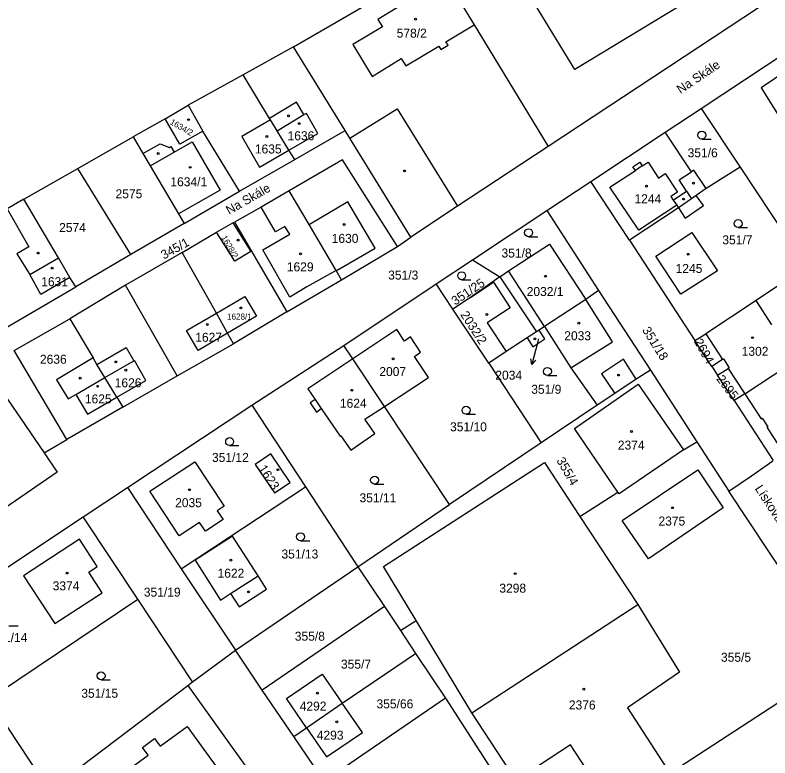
# Model space of a CAD drawing. Extents: x -679220 to -673243, y -1075091 to -1066557.
# Drawn here: x -675965.1 to -675822.5, y -1072696.2 to -1072555.7 of the extents above; entities that cross this region are included whole.
import ezdxf

# ---------------------------------------------------------------- set-up
doc = ezdxf.new("R2010")
doc.units = 0
for name, color, linetype in [('Hranice parcel', 7, 'Continuous'), ('Parcelní čísla', 7, 'Continuous'), ('Pop  PČ popisy', 7, 'Continuous'), ('Vnitřní kresba', 7, 'Continuous'), ('Značky budov', 7, 'Continuous'), ('Značky kultur', 7, 'Continuous')]:
    doc.layers.add(name, color=color, linetype=linetype)

msp = doc.modelspace()

# ---------------------------------------------------------------- linework, layer by layer
at = {"layer": 'Hranice parcel'}
for p, q in [((-675806.92, -1072542.65), (-675864.4, -1072580.56)), ((-675912.55, -1072561.77), (-675885.46, -1072546.01)), ((-675912.55, -1072561.77), (-675922.01, -1072567.03)), ((-675902.79, -1072577.57), (-675912.55, -1072561.77)), ((-675835.5, -1072573.38), (-675818.38, -1072562.07)), ((-675922.01, -1072567.03), (-675932.43, -1072572.8)), ((-675936.79, -1072575.33), (-675932.43, -1072572.8)), ((-675932.43, -1072572.8), (-675929.64, -1072577.67)), ((-675842.32, -1072577.91), (-675835.5, -1072573.38)), ((-675835.5, -1072573.38), (-675828.13, -1072584.48)), ((-675936.79, -1072575.33), (-675942.85, -1072578.79)), ((-675922.74, -1072589.04), (-675929.64, -1072577.67)), ((-675912.3, -1072583.04), (-675902.79, -1072577.57)), ((-675953.27, -1072584.73), (-675942.85, -1072578.79)), ((-675856.32, -1072587.21), (-675842.32, -1072577.91)), ((-675922.74, -1072589.04), (-675912.3, -1072583.04)), ((-675963.48, -1072590.55), (-675953.27, -1072584.73)), ((-675943.26, -1072601.01), (-675953.27, -1072584.73)), ((-675828.13, -1072584.48), (-675834.56, -1072588.55)), ((-675828.13, -1072584.48), (-675815.64, -1072603.44)), ((-675864.66, -1072592.69), (-675856.32, -1072587.21)), ((-675849.04, -1072598.3), (-675856.32, -1072587.21)), ((-675933.17, -1072595.16), (-675922.74, -1072589.04)), ((-675878.69, -1072601.99), (-675864.66, -1072592.69)), ((-675864.66, -1072592.69), (-675854.92, -1072607.82)), ((-675933.17, -1072595.16), (-675943.26, -1072601.01)), ((-675927.08, -1072596.78), (-675923.98, -1072595.05)), ((-675923.98, -1072595.05), (-675923.67, -1072594.9)), ((-675923.67, -1072594.9), (-675913.76, -1072611.86)), ((-675933.55, -1072600.6), (-675927.08, -1072596.78)), ((-675892.89, -1072599.49), (-675890.34, -1072597.72)), ((-675849.04, -1072598.3), (-675836.68, -1072617.29)), ((-675903.47, -1072605.78), (-675892.89, -1072599.49)), ((-675943.26, -1072601.01), (-675953.67, -1072607.15)), ((-675933.55, -1072600.6), (-675944.25, -1072606.79)), ((-675885.57, -1072606.55), (-675878.69, -1072601.99)), ((-675878.69, -1072601.99), (-675873.53, -1072605.24)), ((-675913.76, -1072611.86), (-675903.47, -1072605.78)), ((-675873.53, -1072605.24), (-675866.62, -1072615.62)), ((-675944.25, -1072606.79), (-675954.8, -1072613.18)), ((-675934.51, -1072623.93), (-675944.25, -1072606.79)), ((-675903.02, -1072618.22), (-675885.57, -1072606.55)), ((-675882.39, -1072611.33), (-675885.57, -1072606.55)), ((-675854.92, -1072607.82), (-675857.3, -1072609.52)), ((-675854.92, -1072607.82), (-675845.09, -1072622.88)), ((-675857.3, -1072609.52), (-675865.12, -1072614.63)), ((-675913.76, -1072611.86), (-675923.85, -1072617.88)), ((-675875.64, -1072621.54), (-675882.39, -1072611.33)), ((-675954.8, -1072613.18), (-675950.4, -1072620.56)), ((-675865.12, -1072614.63), (-675866.12, -1072615.29)), ((-675866.62, -1072615.62), (-675868.38, -1072616.77)), ((-675866.12, -1072615.29), (-675866.62, -1072615.62)), ((-675836.68, -1072617.29), (-675834.63, -1072615.99)), ((-675833.45, -1072622.21), (-675836.68, -1072617.29)), ((-675934.51, -1072623.93), (-675923.85, -1072617.88)), ((-675920.42, -1072629.48), (-675903.02, -1072618.22)), ((-675901.34, -1072620.71), (-675903.02, -1072618.22)), ((-675895.35, -1072629.73), (-675901.34, -1072620.71)), ((-675875.64, -1072621.54), (-675865.73, -1072636.59)), ((-675827.23, -1072627.33), (-675817.73, -1072621.05)), ((-675845.09, -1072622.88), (-675836.3, -1072636.44)), ((-675833.45, -1072622.21), (-675832.38, -1072623.85)), ((-675944.77, -1072629.9), (-675934.51, -1072623.93)), ((-675829.24, -1072628.63), (-675832.38, -1072623.85)), ((-675827.23, -1072627.33), (-675829.24, -1072628.63)), ((-675966.54, -1072628.38), (-675959.67, -1072638.48)), ((-675945.91, -1072627.99), (-675944.77, -1072629.9)), ((-675829.24, -1072628.63), (-675821.87, -1072639.98)), ((-675944.77, -1072629.9), (-675955.35, -1072635.99)), ((-675943.9, -1072645.03), (-675920.42, -1072629.48)), ((-675920.42, -1072629.48), (-675910.28, -1072644.91)), ((-675883.05, -1072648.27), (-675895.35, -1072629.73)), ((-675855.16, -1072629.52), (-675865.73, -1072636.59)), ((-675959.67, -1072638.48), (-675955.35, -1072635.99)), ((-675865.73, -1072636.59), (-675883.05, -1072648.27)), ((-675838.85, -1072637.92), (-675836.3, -1072636.44)), ((-675836.3, -1072636.44), (-675830.26, -1072645.77)), ((-675952.24, -1072650.63), (-675943.9, -1072645.03)), ((-675943.9, -1072645.03), (-675933.75, -1072660.45)), ((-675933.75, -1072660.45), (-675910.28, -1072644.91)), ((-675910.28, -1072644.91), (-675900.4, -1072660.07)), ((-675858.4, -1072650.51), (-675851.21, -1072645.93)), ((-675793.88, -1072700.75), (-675830.26, -1072645.77)), ((-675900.4, -1072660.07), (-675883.05, -1072648.27)), ((-675980.59, -1072669.35), (-675952.24, -1072650.63)), ((-675941.94, -1072666.18), (-675952.24, -1072650.63)), ((-675858.4, -1072650.51), (-675847.47, -1072667.16)), ((-675923.48, -1072675.82), (-675900.4, -1072660.07)), ((-675900.4, -1072660.07), (-675895.36, -1072667.58)), ((-675933.75, -1072660.45), (-675923.48, -1072675.82)), ((-675970.1, -1072685.1), (-675941.94, -1072666.18)), ((-675931.61, -1072681.79), (-675941.94, -1072666.18)), ((-675878.83, -1072687.64), (-675847.47, -1072667.16)), ((-675895.36, -1072667.58), (-675918.44, -1072683.37)), ((-675895.36, -1072667.58), (-675892.33, -1072672.12)), ((-675892.33, -1072672.12), (-675889.34, -1072670.21)), ((-675878.83, -1072687.64), (-675889.34, -1072670.21)), ((-675892.33, -1072672.12), (-675889.46, -1072676.41)), ((-675931.61, -1072681.79), (-675923.48, -1072675.82)), ((-675918.44, -1072683.37), (-675923.48, -1072675.82)), ((-675903.3, -1072685.85), (-675889.46, -1072676.41)), ((-675889.46, -1072676.41), (-675883.79, -1072684.91)), ((-675932.52, -1072682.5), (-675931.61, -1072681.79)), ((-675956.96, -1072701), (-675932.52, -1072682.5)), ((-675912.49, -1072692.13), (-675918.44, -1072683.37)), ((-675970.1, -1072685.1), (-675958.65, -1072702.36)), ((-675910.05, -1072690.47), (-675903.3, -1072685.85)), ((-675883.79, -1072684.91), (-675906.75, -1072700.57)), ((-675883.79, -1072684.91), (-675866.89, -1072711.12)), ((-675912.49, -1072692.13), (-675910.05, -1072690.47)), ((-675906.75, -1072700.57), (-675912.49, -1072692.13))]:
    msp.add_line(p, q, dxfattribs=at)
for points in [[(-675885.46, -1072546.01), (-675883.81, -1072548.72), (-675878.39, -1072557.61), (-675864.4, -1072580.56)], [(-675818.38, -1072562.07), (-675816.78, -1072564.49), (-675824.16, -1072569.53), (-675818.99, -1072577.73), (-675817.94, -1072577.07), (-675816.22, -1072579.82), (-675814.42, -1072582.56), (-675812.99, -1072581.62), (-675806.66, -1072577.33), (-675804.14, -1072575.61), (-675803.97, -1072575.5)], [(-675912.3, -1072583.04), (-675913.39, -1072581.3), (-675915.62, -1072577.6), (-675916.88, -1072575.52), (-675917.03, -1072575.27), (-675922.01, -1072567.03)], [(-675929.64, -1072577.67), (-675933.98, -1072580.18), (-675936.79, -1072575.33)], [(-675890.34, -1072597.72), (-675901.9, -1072579), (-675902.79, -1072577.57)], [(-675942.85, -1072578.79), (-675941, -1072581.91), (-675939.61, -1072584.25), (-675934.23, -1072593.31), (-675933.17, -1072595.16)], [(-675834.56, -1072588.55), (-675836.85, -1072585.07), (-675837.35, -1072585.39), (-675842.32, -1072577.91)], [(-675864.4, -1072580.56), (-675881.54, -1072591.86), (-675890.34, -1072597.72)], [(-675892.89, -1072599.49), (-675903.25, -1072583.12), (-675913.32, -1072588.98)], [(-675913.32, -1072588.98), (-675918.66, -1072592.03), (-675923.67, -1072594.9)], [(-675903.47, -1072605.78), (-675904.48, -1072604.05), (-675909.58, -1072595.36), (-675913.32, -1072588.98)], [(-675834.56, -1072588.55), (-675836.46, -1072589.88), (-675837.31, -1072590.48), (-675839.79, -1072592.21), (-675849.04, -1072598.3)], [(-675963.48, -1072590.55), (-675966.66, -1072592.36), (-675981.32, -1072600.73)], [(-675953.67, -1072607.15), (-675954.76, -1072605.36), (-675956.92, -1072601.65), (-675963.48, -1072590.55)], [(-675923.98, -1072595.05), (-675920.61, -1072600.43), (-675923.64, -1072602.25), (-675927.08, -1072596.78)], [(-675837.25, -1072596.82), (-675832.43, -1072604.11), (-675839.34, -1072608.53), (-675844.09, -1072601.31), (-675837.25, -1072596.82)], [(-675873.53, -1072605.24), (-675871.88, -1072604.08), (-675864.17, -1072599.05), (-675857.3, -1072609.52)], [(-675981.32, -1072600.73), (-675971.14, -1072617.3), (-675953.67, -1072607.15)], [(-675923.85, -1072617.88), (-675924.98, -1072615.87), (-675927.1, -1072612.09), (-675933.55, -1072600.6)], [(-675873.53, -1072605.24), (-675879.08, -1072609.15), (-675882.39, -1072611.33)], [(-675818.97, -1072605.64), (-675825.11, -1072609.69), (-675834.63, -1072615.99)], [(-675955.35, -1072635.99), (-675965.32, -1072619.16), (-675954.8, -1072613.18)], [(-675865.12, -1072614.63), (-675860.11, -1072622.46), (-675855.16, -1072629.52)], [(-675895.35, -1072629.73), (-675887.04, -1072624.27), (-675889.67, -1072620.27), (-675888.5, -1072619.5), (-675890.44, -1072616.56), (-675891.55, -1072617.41), (-675893, -1072615.2), (-675901.34, -1072620.71)], [(-675868.38, -1072616.77), (-675867.28, -1072618.44), (-675865.02, -1072616.96), (-675866.12, -1072615.29)], [(-675834.63, -1072615.99), (-675831.45, -1072620.87), (-675833.45, -1072622.21)], [(-675868.38, -1072616.77), (-675872.32, -1072619.36), (-675875.64, -1072621.54)], [(-675950.4, -1072620.56), (-675957.32, -1072624.69), (-675955.11, -1072628.3), (-675953.64, -1072627.45), (-675951.45, -1072631.19), (-675945.91, -1072627.99)], [(-675945.91, -1072627.99), (-675948.17, -1072624.29), (-675949.66, -1072621.8), (-675950.4, -1072620.56)], [(-675901.34, -1072620.71), (-675909.82, -1072626.41), (-675908.45, -1072628.42), (-675909.39, -1072629.07), (-675908.21, -1072630.79), (-675907.27, -1072630.15), (-675903.71, -1072635.36), (-675903.61, -1072635.29), (-675901.71, -1072638.01), (-675897.15, -1072634.83), (-675899.05, -1072632.11), (-675895.35, -1072629.73)], [(-675845.09, -1072622.88), (-675847.76, -1072624.57), (-675851.83, -1072627.29), (-675855.16, -1072629.52)], [(-675832.38, -1072623.85), (-675830.36, -1072622.53), (-675827.23, -1072627.33)], [(-675851.21, -1072645.93), (-675859.43, -1072633.89), (-675847.41, -1072625.51), (-675838.85, -1072637.92)], [(-675959.67, -1072638.48), (-675957.19, -1072642.13), (-675981.86, -1072659.13)], [(-675913.18, -1072644.1), (-675916.78, -1072638.69), (-675919.75, -1072640.68), (-675916.14, -1072646.08), (-675913.18, -1072644.1)], [(-675838.85, -1072637.92), (-675850.97, -1072646.28), (-675851.21, -1072645.93)], [(-675934.11, -1072654.19), (-675939.68, -1072645.77), (-675931.17, -1072640.18), (-675925.61, -1072648.56), (-675926.94, -1072649.44), (-675925.83, -1072651.12), (-675929.16, -1072653.34), (-675930.28, -1072651.65), (-675934.11, -1072654.19)], [(-675889.34, -1072670.21), (-675895.49, -1072660.01), (-675865.07, -1072640.36), (-675858.4, -1072650.51)], [(-675830.26, -1072645.77), (-675825.98, -1072642.83), (-675821.95, -1072640.04)], [(-675850.41, -1072651.27), (-675836.15, -1072641.72), (-675831.33, -1072648.92), (-675845.46, -1072658.54), (-675850.41, -1072651.27)], [(-675919.23, -1072661.76), (-675924.07, -1072654.23), (-675931.12, -1072658.82), (-675926.31, -1072666.34), (-675924.41, -1072665.11), (-675922.79, -1072667.64), (-675917.6, -1072664.3), (-675919.23, -1072661.76)], [(-675951.21, -1072661.04), (-675949.65, -1072660.02), (-675952.98, -1072654.84), (-675963.55, -1072661.76), (-675957.65, -1072670.8), (-675948.68, -1072664.94), (-675951.21, -1072661.04)], [(-675847.47, -1072667.16), (-675839.57, -1072679.99), (-675849.4, -1072686.69), (-675841.4, -1072699.09), (-675820.99, -1072685.76), (-675814.27, -1072696.09), (-675820.97, -1072700.52), (-675818.2, -1072704.71), (-675821.84, -1072707.11), (-675824.6, -1072702.93), (-675834.87, -1072709.72), (-675831.37, -1072715.02), (-675841.76, -1072721.9), (-675860.16, -1072693.73), (-675870.46, -1072700.46), (-675878.83, -1072687.64)], [(-675910.05, -1072690.47), (-675913.83, -1072684.95), (-675907.09, -1072680.32), (-675903.3, -1072685.85)], [(-675932.52, -1072682.5), (-675914.95, -1072707.09), (-675914.07, -1072710.21), (-675915.43, -1072712.32), (-675936.33, -1072728.12)], [(-675910.05, -1072690.47), (-675906.28, -1072696), (-675899.5, -1072691.39), (-675903.3, -1072685.85)], [(-675946.26, -1072707.98), (-675949.95, -1072702.92), (-675940, -1072695.66), (-675941.06, -1072694.21), (-675938.78, -1072692.54), (-675937.72, -1072693.99), (-675932.59, -1072690.25), (-675922.15, -1072704.67), (-675922.5, -1072706.94), (-675924.28, -1072708.27), (-675926.56, -1072707.92), (-675931.58, -1072711.57), (-675933.18, -1072711.35), (-675935.31, -1072708.5), (-675935.08, -1072707.1), (-675934.98, -1072707.01), (-675938.45, -1072702.23), (-675946.26, -1072707.98)]]:
    msp.add_lwpolyline(points, dxfattribs=at)
at = {"layer": 'Pop  PČ popisy'}
for p, q in [((-675866.26, -1072616.96), (-675866.73, -1072618.9)), ((-675866.73, -1072618.9), (-675867.46, -1072621.81)), ((-675867.46, -1072621.81), (-675867.7, -1072620.72)), ((-675867.46, -1072621.81), (-675866.73, -1072620.96))]:
    msp.add_line(p, q, dxfattribs=at)
at = {"layer": 'Vnitřní kresba'}
for p, q in [((-675820.02, -1072542.14), (-675859.34, -1072566.06)), ((-675883.81, -1072548.72), (-675896.57, -1072556.57)), ((-675859.34, -1072566.06), (-675868.39, -1072551.27)), ((-675896.57, -1072556.57), (-675895.73, -1072557.99)), ((-675883.71, -1072560.79), (-675878.39, -1072557.61)), ((-675895.73, -1072557.99), (-675901.32, -1072561.33)), ((-675901.32, -1072561.33), (-675897.69, -1072567.38)), ((-675891.27, -1072565.31), (-675885.09, -1072561.61)), ((-675885.09, -1072561.61), (-675884.7, -1072562.26)), ((-675884.7, -1072562.26), (-675883.33, -1072561.44)), ((-675883.33, -1072561.44), (-675883.71, -1072560.79)), ((-675897.69, -1072567.38), (-675892.19, -1072563.94)), ((-675892.19, -1072563.94), (-675891.27, -1072565.31)), ((-675911.98, -1072572.22), (-675917.03, -1072575.27)), ((-675910.57, -1072574.55), (-675911.98, -1072572.22)), ((-675915.62, -1072577.6), (-675910.57, -1072574.55)), ((-675910.05, -1072574.38), (-675910.57, -1072574.55)), ((-675907.91, -1072578.12), (-675910.05, -1072574.38)), ((-675901.9, -1072579), (-675892.95, -1072573.48)), ((-675892.95, -1072573.48), (-675881.54, -1072591.86)), ((-675916.88, -1072575.52), (-675922.3, -1072578.67)), ((-675922.3, -1072578.67), (-675918.92, -1072584.5)), ((-675913.39, -1072581.3), (-675907.91, -1072578.12)), ((-675941, -1072581.91), (-675937.7, -1072580.1)), ((-675937.7, -1072580.1), (-675935.97, -1072580.77)), ((-675935.1, -1072581.68), (-675931.68, -1072579.72)), ((-675931.68, -1072579.72), (-675926.39, -1072588.82)), ((-675939.61, -1072584.25), (-675935.1, -1072581.68)), ((-675935.97, -1072580.77), (-675935.72, -1072580.61)), ((-675935.72, -1072580.61), (-675935.1, -1072581.68)), ((-675918.92, -1072584.5), (-675913.39, -1072581.3)), ((-675848.38, -1072584.42), (-675847.09, -1072583.57)), ((-675847.92, -1072585.1), (-675848.38, -1072584.42)), ((-675846.64, -1072584.26), (-675847.92, -1072585.1)), ((-675847.09, -1072583.57), (-675846.64, -1072584.26)), ((-675846.64, -1072584.26), (-675845.53, -1072583.53)), ((-675845.53, -1072583.53), (-675843.53, -1072586.55)), ((-675852.77, -1072588.29), (-675847.92, -1072585.1)), ((-675843.53, -1072586.55), (-675842.28, -1072585.72)), ((-675842.28, -1072585.72), (-675839.96, -1072589.21)), ((-675839.66, -1072586.88), (-675837.35, -1072585.39)), ((-675838.26, -1072589.03), (-675839.66, -1072586.88)), ((-675926.39, -1072588.82), (-675934.23, -1072593.31)), ((-675847.28, -1072596.41), (-675852.77, -1072588.29)), ((-675840.77, -1072590.72), (-675838.26, -1072589.03)), ((-675838.26, -1072589.03), (-675837.31, -1072590.48)), ((-675839.96, -1072589.21), (-675841.22, -1072590.04)), ((-675841.22, -1072590.04), (-675840.77, -1072590.72)), ((-675835.04, -1072591.76), (-675836.46, -1072589.88)), ((-675902.24, -1072591.05), (-675909.4, -1072595.26)), ((-675897.1, -1072599.81), (-675902.24, -1072591.05)), ((-675840.12, -1072591.71), (-675847.28, -1072596.41)), ((-675840.77, -1072590.72), (-675840.12, -1072591.71)), ((-675840.12, -1072591.71), (-675839.79, -1072592.21)), ((-675838.49, -1072594.17), (-675835.04, -1072591.76)), ((-675966.66, -1072592.36), (-675962.55, -1072599.57)), ((-675915.9, -1072596.72), (-675918.66, -1072592.03)), ((-675839.79, -1072592.21), (-675838.49, -1072594.17)), ((-675914.14, -1072595.72), (-675915.9, -1072596.72)), ((-675913.25, -1072597.17), (-675914.14, -1072595.72)), ((-675909.4, -1072595.26), (-675909.58, -1072595.36)), ((-675918.31, -1072600.14), (-675913.25, -1072597.17)), ((-675962.55, -1072599.57), (-675964.8, -1072600.86)), ((-675913.23, -1072609.06), (-675918.31, -1072600.14)), ((-675904.3, -1072603.95), (-675897.1, -1072599.81)), ((-675964.8, -1072600.86), (-675962.34, -1072604.8)), ((-675962.34, -1072604.8), (-675956.92, -1072601.65)), ((-675904.48, -1072604.05), (-675910, -1072607.12)), ((-675904.3, -1072603.95), (-675904.48, -1072604.05)), ((-675865.12, -1072614.63), (-675871.88, -1072604.08)), ((-675960.24, -1072608.55), (-675962.34, -1072604.8)), ((-675954.76, -1072605.36), (-675960.24, -1072608.55)), ((-675910, -1072607.12), (-675913.23, -1072609.06)), ((-675879.08, -1072609.15), (-675874.72, -1072606.27)), ((-675874.72, -1072606.27), (-675871.57, -1072611.08)), ((-675927.1, -1072612.09), (-675921.71, -1072608.95)), ((-675921.71, -1072608.95), (-675919.53, -1072612.69)), ((-675852.26, -1072617.5), (-675857.3, -1072609.52)), ((-675822.11, -1072614.31), (-675825.11, -1072609.69)), ((-675871.57, -1072611.08), (-675875.91, -1072613.94)), ((-675932.73, -1072615.36), (-675927.1, -1072612.09)), ((-675919.53, -1072612.69), (-675924.98, -1072615.87)), ((-675875.91, -1072613.94), (-675872.32, -1072619.36)), ((-675930.55, -1072619.13), (-675932.73, -1072615.36)), ((-675924.98, -1072615.87), (-675930.55, -1072619.13)), ((-675860.11, -1072622.46), (-675852.26, -1072617.5)), ((-675949.66, -1072621.8), (-675944.13, -1072618.61)), ((-675944.13, -1072618.61), (-675942.68, -1072621.12)), ((-675948.17, -1072624.29), (-675942.68, -1072621.12)), ((-675942.68, -1072621.12), (-675942.59, -1072621.07)), ((-675940.43, -1072624.81), (-675942.59, -1072621.07)), ((-675850.19, -1072620.78), (-675854.3, -1072623.6)), ((-675847.76, -1072624.57), (-675850.19, -1072620.78)), ((-675831.45, -1072620.87), (-675831.27, -1072620.75)), ((-675831.27, -1072620.75), (-675830.19, -1072622.42)), ((-675830.19, -1072622.42), (-675830.36, -1072622.53)), ((-675953.64, -1072627.45), (-675948.17, -1072624.29)), ((-675854.3, -1072623.6), (-675851.83, -1072627.29)), ((-675945.91, -1072627.99), (-675940.43, -1072624.81)), ((-675827.23, -1072627.33), (-675824.15, -1072632.06)), ((-675908.45, -1072628.42), (-675907.27, -1072630.15)), ((-675824.15, -1072632.06), (-675823.97, -1072631.94)), ((-675823.97, -1072631.94), (-675822.91, -1072633.57)), ((-675822.91, -1072633.57), (-675823.09, -1072633.68)), ((-675823.09, -1072633.68), (-675819.88, -1072638.64)), ((-675924.41, -1072665.11), (-675919.23, -1072661.76))]:
    msp.add_line(p, q, dxfattribs=at)
at = {"layer": 'Značky budov'}
for centre in [(-675889.48, -1072556.52), (-675913.45, -1072574.78), (-675932.38, -1072575.52), (-675911.43, -1072576.26), (-675917.58, -1072578.7), (-675938.07, -1072581.91), (-675932.03, -1072584.53), (-675891.58, -1072585.22), (-675836.97, -1072587.52), (-675845.84, -1072588.1), (-675838.82, -1072590.53), (-675902.96, -1072595.33), (-675923, -1072598.31), (-675960.8, -1072600.73), (-675911.19, -1072600.88), (-675837.92, -1072600.97), (-675958.12, -1072603.59), (-675864.9, -1072605.13), (-675922.48, -1072611.11), (-675876.01, -1072612.35), (-675928.81, -1072614.24), (-675858.61, -1072613.99), (-675866.9, -1072616.94), (-675825.8, -1072616.73), (-675946.11, -1072621.32), (-675893.69, -1072620.73), (-675944.2, -1072622.89), (-675952.81, -1072624.4), (-675851.09, -1072623.8), (-675949.53, -1072625.92), (-675901.5, -1072626.68), (-675848.67, -1072634.47), (-675915.47, -1072641.7), (-675932.19, -1072645.47), (-675840.89, -1072648.88), (-675924.38, -1072658.8), (-675955.29, -1072661.23), (-675870.63, -1072661.35), (-675921, -1072664.8), (-675857.66, -1072683.2), (-675908.02, -1072683.93), (-675904.33, -1072689.36)]:
    msp.add_circle(centre, 0.175, dxfattribs=at)
at = {"layer": 'Značky kultur'}
for p, q in [((-675835.37, -1072579.19), (-675833.62, -1072579.19)), ((-675828.5, -1072595.92), (-675826.75, -1072595.92)), ((-675868.11, -1072597.65), (-675866.36, -1072597.65)), ((-675880.75, -1072605.78), (-675879, -1072605.78)), ((-675864.54, -1072623.87), (-675862.79, -1072623.87)), ((-675879.91, -1072631.21), (-675878.16, -1072631.21)), ((-675924.59, -1072637.12), (-675922.84, -1072637.12)), ((-675897.21, -1072644.42), (-675895.46, -1072644.42)), ((-675911.2, -1072655.12), (-675909.45, -1072655.12)), ((-675966.31, -1072671.24), (-675964.56, -1072671.24)), ((-675948.89, -1072681.41), (-675947.14, -1072681.41))]:
    msp.add_line(p, q, dxfattribs=at)
for centre in [(-675835.37, -1072578.44), (-675828.5, -1072595.17), (-675868.11, -1072596.9), (-675880.75, -1072605.03), (-675864.54, -1072623.12), (-675879.91, -1072630.46), (-675924.59, -1072636.37), (-675897.21, -1072643.67), (-675911.2, -1072654.37), (-675948.89, -1072680.66)]:
    msp.add_circle(centre, 0.75, dxfattribs=at)

# ---------------------------------------------------------------- texts
at = {"layer": 'Parcelní čísla'}
for s, height, p in [('578/2', 1.7, (-675893.03, -1072560.01)), ('1636', 1.7, (-675913.65, -1072579.41)), ('1635', 1.7, (-675919.83, -1072581.91)), ('351/6', 1.7, (-675838.05, -1072582.63)), ('1634/1', 1.7, (-675935.79, -1072588.11)), ('2575', 1.7, (-675946.15, -1072590.38)), ('1244', 1.7, (-675848.09, -1072591.32)), ('2574', 1.7, (-675956.81, -1072596.76)), ('1630', 1.7, (-675905.31, -1072598.81)), ('351/7', 1.7, (-675831.49, -1072599.09)), ('351/8', 1.7, (-675873.22, -1072601.58)), ('1629', 1.7, (-675913.79, -1072604.19)), ('1245', 1.7, (-675840.32, -1072604.5)), ('351/3', 1.7, (-675894.64, -1072605.75)), ('1631', 1.7, (-675960.2, -1072607)), ('2032/1', 1.7, (-675868.46, -1072608.86)), ('1628/1', 1.14, (-675925.08, -1072613.31)), ('1627', 1.7, (-675931.09, -1072617.51)), ('2033', 1.7, (-675861.36, -1072617.22)), ('1302', 1.7, (-675827.84, -1072620.16)), ('2636', 1.7, (-675960.44, -1072621.66)), ('2007', 1.7, (-675896.31, -1072623.99)), ('2034', 1.7, (-675874.39, -1072624.67)), ('1626', 1.7, (-675946.31, -1072626.11)), ('351/9', 1.7, (-675867.6, -1072627.34)), ('1625', 1.7, (-675951.95, -1072629.16)), ('1624', 1.7, (-675903.76, -1072629.98)), ('351/10', 1.7, (-675882.94, -1072634.43)), ('2374', 1.7, (-675851.24, -1072637.89)), ('351/12', 1.7, (-675927.93, -1072640.22)), ('351/11', 1.7, (-675900.05, -1072647.86)), ('2035', 1.7, (-675934.89, -1072648.78)), ('2375', 1.7, (-675843.56, -1072652.25)), ('351/13', 1.7, (-675914.8, -1072658.48)), ('1622', 1.7, (-675926.88, -1072662.11)), ('3374', 1.7, (-675958.03, -1072664.5)), ('3298', 1.7, (-675873.63, -1072664.94)), ('351/19', 1.7, (-675940.81, -1072665.69)), ('351/14', 1.7, (-675969.77, -1072674.28)), ('355/8', 1.7, (-675912.28, -1072674.02)), ('355/7', 1.7, (-675903.56, -1072679.31)), ('355/5', 1.7, (-675831.75, -1072678)), ('351/15', 1.7, (-675952.62, -1072684.81)), ('4292', 1.7, (-675911.35, -1072687.24)), ('355/66', 1.7, (-675896.84, -1072686.81)), ('2376', 1.7, (-675860.49, -1072687.02)), ('4293', 1.7, (-675908.13, -1072692.73))]:
    msp.add_text(s, height=height, dxfattribs=at).set_placement(p)
for s, height, rotation, p in [('1634/2', 1.14, 330, (-675935.97, -1072576.29)), ('1628/2', 1.14, 300, (-675926.22, -1072597.81)), ('345/1', 1.7, 29, (-675937.01, -1072601.99)), ('351/25', 1.7, 34, (-675881.96, -1072610.69)), ('2032/2', 1.7, 303, (-675881.08, -1072612.37)), ('351/18', 1.7, 302, (-675846.71, -1072615.31)), ('2694', 1.7, 299, (-675836.89, -1072617.46)), ('2695', 1.7, 307, (-675832.7, -1072624.56)), ('355/4', 1.7, 300, (-675862.9, -1072639.94)), ('1623', 1.7, 303, (-675919.23, -1072641.46))]:
    msp.add_text(s, height=height, rotation=rotation, dxfattribs=at).set_placement(p)
at = {"layer": 'Pop  PČ popisy'}
for s, rotation, p in [('Na Skále', 34, (-675839.4, -1072570.7)), ('Na Skále', 30, (-675924.68, -1072593.54)), ('Lísková', 303, (-675825.41, -1072645.26))]:
    msp.add_text(s, height=1.7, rotation=rotation, dxfattribs=at).set_placement(p)

doc.saveas('drawing.dxf')
